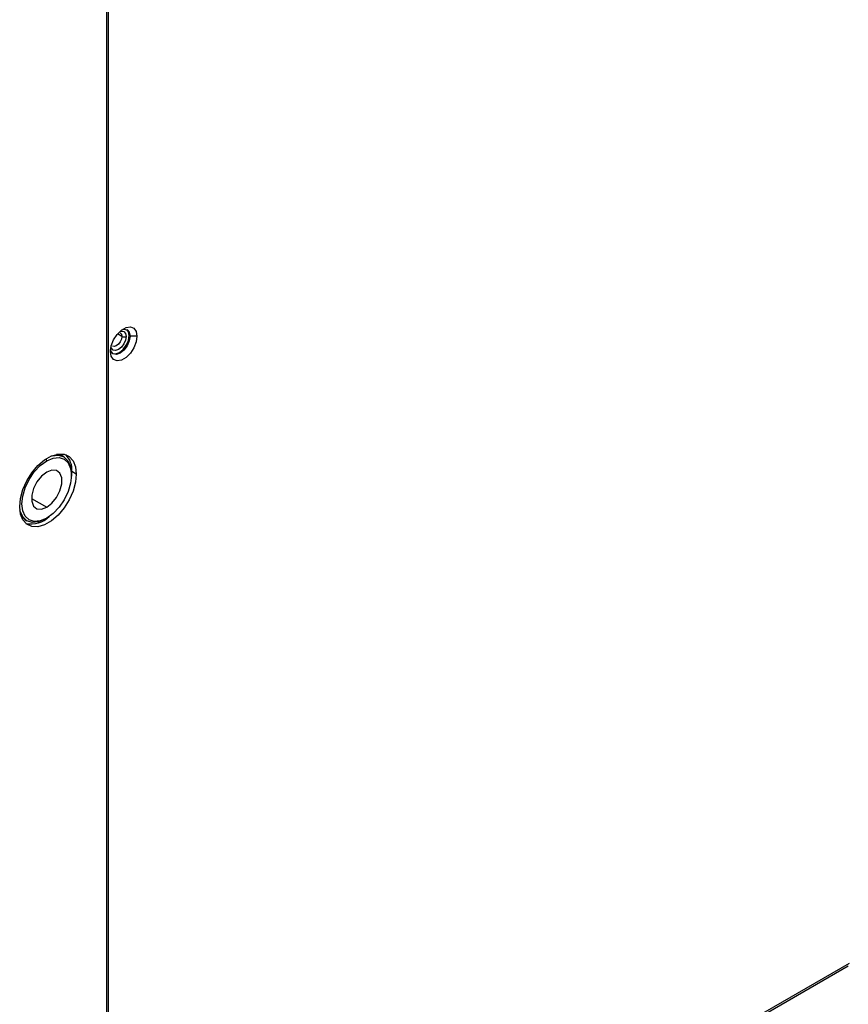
# Model space of a CAD drawing. Header units: millimetres. Extents: x 0 to 1118, y 0 to 864.
# Tile 268 of 309: x 984 to 1001, y 672 to 692. Entities that reach past the tile are written whole.
import ezdxf

# ---------------------------------------------------------------- set-up
doc = ezdxf.new("R2010")
doc.units = ezdxf.units.MM

msp = doc.modelspace()

# ---------------------------------------------------------------- linework, layer by layer
at = {"color": 7, "linetype": 'Continuous', "lineweight": 25}
for p, q in [((985.8372, 663.1136), (985.8372, 728.0553)), ((985.8738, 663.1646), (985.8738, 728.1063)), ((986.3101, 685.079), (986.2924, 685.0892)), ((986.4515, 685.079), (986.3101, 685.079)), ((984.9305, 682.6469), (984.8247, 682.6804)), ((984.9659, 682.6265), (984.9305, 682.6469)), ((985.1184, 682.1892), (985.1301, 682.329)), ((985.2185, 682.278), (985.1301, 682.329)), ((985.1213, 682.2525), (985.1213, 682.2831)), ((984.0986, 681.4228), (984.1806, 681.3478)), ((984.1806, 681.3478), (984.216, 681.3274)), ((984.5909, 681.3645), (984.6174, 681.3799)), ((985.8738, 663.6129), (1000.8985, 672.2864))]:
    msp.add_line(p, q, dxfattribs=at)
at = {"color": 8, "linetype": 'Continuous', "lineweight": 25}
for p, q in [((986.1421, 685.0739), (986.0547, 685.1243)), ((984.5963, 682.58), (984.6174, 682.5434)), ((984.3081, 681.783), (984.6174, 681.6044)), ((985.8738, 663.6552), (1000.9244, 672.3437))]:
    msp.add_line(p, q, dxfattribs=at)
at = {"color": 7, "linetype": 'Continuous', "lineweight": 25, "flags": 128}
for points in [[(985.9123, 684.7677), (985.9286, 684.8836), (985.9754, 685.0042), (986.0471, 685.1151), (986.1351, 685.2029), (986.2287, 685.2569), (986.3167, 685.2707), (986.3884, 685.2427), (986.4352, 685.176), (986.4515, 685.079)], [(986.1438, 685.2095), (986.1873, 685.2203), (986.2518, 685.2077), (986.2949, 685.1581), (986.3101, 685.079)], [(986.2924, 685.0892), (986.2773, 685.1683), (986.2427, 685.2124)], [(986.4515, 685.079), (986.4352, 684.9631), (986.3884, 684.8424), (986.3167, 684.7315), (986.2287, 684.6438), (986.1351, 684.5897), (986.0471, 684.5759), (985.9754, 684.604), (985.9286, 684.6706), (985.9123, 684.7677)], [(986.3101, 685.079), (986.2949, 684.9823), (986.2518, 684.8829), (986.1873, 684.7959), (986.1112, 684.7345), (986.0351, 684.708), (985.9706, 684.7206), (985.9275, 684.7702), (985.915, 684.8132)], [(985.962, 684.7262), (986.0174, 684.7183), (986.0935, 684.7447), (986.1696, 684.8061), (986.2342, 684.8932), (986.2773, 684.9925), (986.2924, 685.0892)], [(984.0694, 681.6147), (984.0861, 681.7831), (984.1352, 681.961), (984.2139, 682.138), (984.3176, 682.3039), (984.4402, 682.449), (984.5747, 682.565), (984.7132, 682.6449), (984.8477, 682.6843), (984.9703, 682.6807), (985.074, 682.6345), (985.1527, 682.5483), (985.2018, 682.4271), (985.2185, 682.278)], [(984.6174, 681.3799), (984.487, 681.3244), (984.3655, 681.3124), (984.2612, 681.3446), (984.1811, 681.4189), (984.1308, 681.5301), (984.1136, 681.6708), (984.1308, 681.8313), (984.1811, 682.0007), (984.2612, 682.1674), (984.3655, 682.3201), (984.487, 682.4483), (984.6174, 682.5434)], [(984.6174, 682.5434), (984.7478, 682.5989), (984.8693, 682.6109), (984.9737, 682.5787), (985.0538, 682.5044), (985.1041, 682.3932), (985.1213, 682.2525), (985.1041, 682.092), (985.0538, 681.9226), (984.9737, 681.7559), (984.8693, 681.6032), (984.7478, 681.475), (984.6174, 681.3799)], [(984.7021, 682.6399), (984.7282, 682.6477), (984.8561, 682.6604), (984.9659, 682.6265), (985.0502, 682.5483), (985.1032, 682.4312), (985.1213, 682.2831)], [(984.6174, 682.3189), (984.5116, 682.2363), (984.4186, 682.1205), (984.3495, 681.9856), (984.3128, 681.8478), (984.3128, 681.7237), (984.3495, 681.6284), (984.4186, 681.5732), (984.5116, 681.5649), (984.6174, 681.6044)], [(984.6174, 681.6044), (984.7233, 681.687), (984.8163, 681.8028), (984.8854, 681.9377), (984.9221, 682.0755), (984.9221, 682.1995), (984.8854, 682.2949), (984.8163, 682.3501), (984.7233, 682.3584), (984.6174, 682.3189)], [(985.2185, 682.278), (985.2018, 682.1096), (985.1527, 681.9317), (985.074, 681.7546), (984.9703, 681.5887), (984.8477, 681.4436), (984.7132, 681.3277), (984.5747, 681.2478), (984.4402, 681.2084), (984.3176, 681.2119), (984.2139, 681.2581), (984.1352, 681.3443), (984.0861, 681.4655), (984.0694, 681.6147)], [(984.5909, 681.3645), (984.4537, 681.3062), (984.3258, 681.2935), (984.2159, 681.3274), (984.1316, 681.4056), (984.0787, 681.5227), (984.0724, 681.5492)]]:
    msp.add_lwpolyline(points, dxfattribs=at)
at = {"color": 8, "linetype": 'Continuous', "lineweight": 25, "flags": 128}
for points in [[(986.1041, 685.1765), (986.135, 685.1838), (986.1852, 685.174), (986.2188, 685.1354), (986.2305, 685.0739)], [(986.1097, 685.1454), (986.1098, 685.1454), (986.1337, 685.1178), (986.1421, 685.0739)], [(986.2305, 685.0739), (986.2188, 684.9987), (986.1852, 684.9214), (986.135, 684.8537), (986.0759, 684.8059), (986.0167, 684.7854), (985.9665, 684.7951), (985.9329, 684.8337), (985.9238, 684.8641)], [(985.936, 684.9089), (985.9383, 684.9137), (985.9394, 684.9194)], [(986.1421, 685.0739), (986.1337, 685.0202), (986.1098, 684.965), (986.0739, 684.9166), (986.0317, 684.8825), (985.9894, 684.8678), (985.9536, 684.8747)]]:
    msp.add_lwpolyline(points, dxfattribs=at)
at = {"color": 7, "linetype": 'Continuous', "lineweight": 25}
for centre, radius, start, end in [((986.1863, 685.1592), 0.0961, 242.60967, 297.39033), ((984.6956, 682.363), 0.4359, 355.53542, 45.03481), ((984.2982, 681.7965), 0.534, 258.96013, 314.25111)]:
    msp.add_arc(centre, radius, start, end, dxfattribs=at)

doc.saveas('drawing.dxf')
